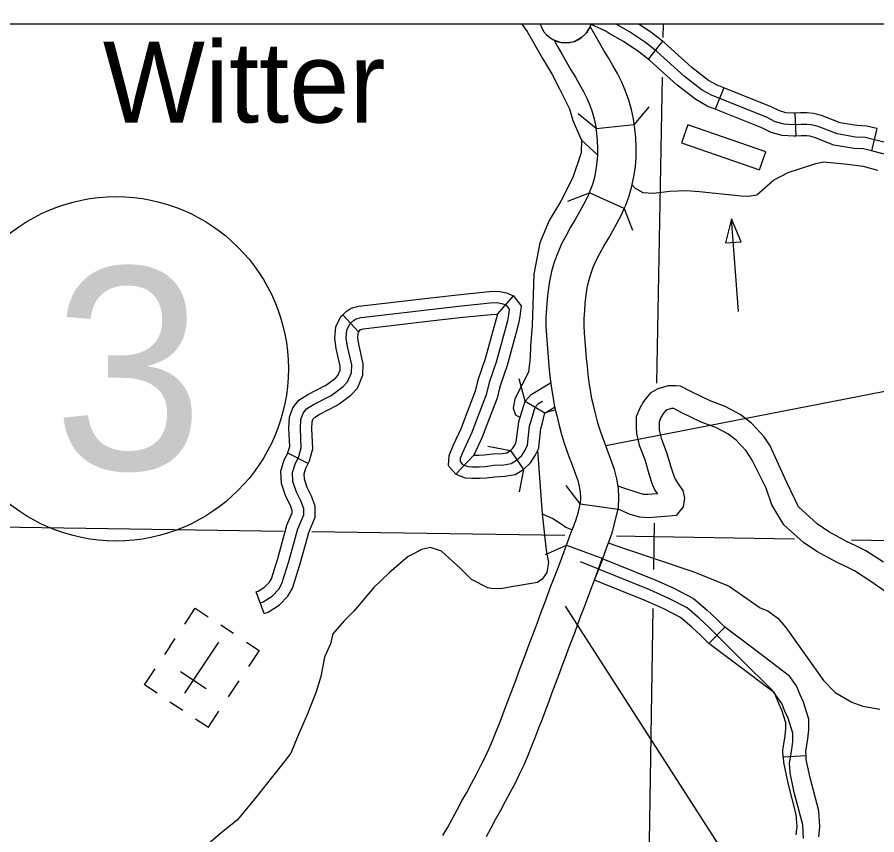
# Model space of a CAD drawing. Extents: x 0 to 3171, y 0 to 2059.
# Drawn here: x 1872.3 to 1965.7, y 1166.4 to 1255.4 of the extents above; entities that cross this region are included whole.
import ezdxf

# ---------------------------------------------------------------- set-up
doc = ezdxf.new("R2010")
doc.units = 0
for name, color, linetype in [('Default', 7, 'Continuous'), ('Level 10', 7, 'Continuous'), ('Level 24', 7, 'Continuous'), ('Level 31', 7, 'Continuous'), ('Level 32', 7, 'Continuous'), ('Level 35', 7, 'Continuous'), ('Level 37', 7, 'Continuous'), ('Level 38', 7, 'Continuous'), ('Level 4', 7, 'Continuous'), ('Level 45', 7, 'Continuous'), ('Level 46', 7, 'Continuous'), ('Level 5', 7, 'Continuous'), ('Level 57', 7, 'Continuous')]:
    doc.layers.add(name, color=color, linetype=linetype)

msp = doc.modelspace()

# ---------------------------------------------------------------- linework, layer by layer
at = {"layer": 'Default'}
for p, q in [((2175.287, 1255.375), (1936.292, 1208.735)), ((2119.81, 1254.614), (1029.422, 1254.614)), ((2119.81, 1244.548), (1936.292, 1208.735))]:
    msp.add_line(p, q, dxfattribs=at)
msp.add_lwpolyline([(2119.81, 1254.614), (1029.422, 1254.614), (1029.422, 254.413), (2119.81, 254.413)], close=True, dxfattribs=at)
msp.add_lwpolyline([(2119.81, 1254.614), (1029.422, 1254.614), (1029.422, 254.413), (2119.81, 254.413)], close=True, dxfattribs=at)
msp.add_lwpolyline([(2119.81, 1254.614), (1029.422, 1254.614), (1029.422, 254.413), (2119.81, 254.413)], close=True, dxfattribs=at)
for points in [[(1931.872, 1191.314), (2273.758, 658.86), (2637.036, 658.323)], [(1931.872, 1191.314), (2119.81, 898.62)]]:
    msp.add_lwpolyline(points, dxfattribs=at)
msp.add_circle((1883.029, 1217.122), 18.73, dxfattribs=at)
msp.add_circle((1883.029, 1217.122), 18.73, dxfattribs=at)
at = {"layer": 'Level 10'}
msp.add_line((1935.237, 1243.28), (1935.22, 1243.278), dxfattribs=at)
for points in [[(1934.582, 1254.353), (1934.188, 1253.677), (1933.64, 1253.15), (1932.881, 1252.707), (1932.123, 1252.601), (1931.449, 1252.601), (1930.647, 1252.878), (1931.025, 1252.18), (1931.515, 1251.323), (1932.001, 1250.484), (1932.487, 1249.655), (1932.966, 1248.84), (1933.431, 1248.041), (1933.856, 1247.284), (1934.221, 1246.551), (1934.535, 1245.819), (1934.798, 1245.08), (1935.012, 1244.326), (1935.237, 1243.28)], [(1935.22, 1243.278), (1939.371, 1243.698), (1939.278, 1244.308), (1939.057, 1245.333), (1938.769, 1246.347), (1938.417, 1247.339), (1938.004, 1248.302), (1937.54, 1249.234), (1937.048, 1250.111), (1936.562, 1250.944), (1936.081, 1251.763), (1935.602, 1252.581), (1935.127, 1253.401), (1934.582, 1254.353)], [(1934.487, 1236.26), (1934.587, 1236.483), (1934.851, 1237.221), (1935.067, 1237.986), (1935.234, 1238.774), (1935.353, 1239.562), (1935.415, 1240.34), (1935.422, 1241.132), (1935.382, 1241.943), (1935.3, 1242.757), (1935.22, 1243.278)], [(1938.286, 1234.55), (1938.454, 1234.923), (1938.822, 1235.952), (1939.115, 1236.988), (1939.335, 1238.029), (1939.495, 1239.084), (1939.58, 1240.155), (1939.59, 1241.216), (1939.539, 1242.256), (1939.435, 1243.282), (1939.371, 1243.698)], [(1938.286, 1234.55), (1934.487, 1236.26), (1934.259, 1235.754), (1933.858, 1234.987), (1933.416, 1234.185), (1932.955, 1233.381), (1932.454, 1232.538), (1931.954, 1231.64), (1931.476, 1230.703), (1931.048, 1229.73), (1930.68, 1228.738), (1930.371, 1227.703), (1930.153, 1226.653), (1930.011, 1225.653), (1929.902, 1224.689), (1929.821, 1223.72), (1929.774, 1222.731), (1929.774, 1221.728), (1929.819, 1220.747), (1929.887, 1219.799), (1929.964, 1218.864), (1930.044, 1217.936), (1930.126, 1216.996), (1930.218, 1216.016), (1930.356, 1215.002), (1930.577, 1213.663), (1930.696, 1213.002), (1930.935, 1212.028), (1931.162, 1211.099), (1931.415, 1210.126), (1931.715, 1209.139), (1932.045, 1208.198), (1932.376, 1207.311), (1932.437, 1207.15)], [(1936.292, 1208.735), (1936.275, 1208.78), (1935.964, 1209.614), (1935.676, 1210.436), (1935.426, 1211.258), (1935.202, 1212.118), (1934.983, 1213.018), (1934.774, 1213.869), (1934.683, 1214.372), (1934.477, 1215.622), (1934.359, 1216.492), (1934.276, 1217.372), (1934.195, 1218.297), (1934.116, 1219.215), (1934.041, 1220.118), (1933.979, 1220.991), (1933.94, 1221.825), (1933.94, 1222.631), (1933.98, 1223.447), (1934.049, 1224.283), (1934.144, 1225.125), (1934.259, 1225.934), (1934.415, 1226.682), (1934.634, 1227.417), (1934.912, 1228.166), (1935.242, 1228.917), (1935.631, 1229.679), (1936.065, 1230.459), (1936.554, 1231.282), (1937.048, 1232.143), (1937.529, 1233.015), (1938.008, 1233.932), (1938.286, 1234.55)], [(1933.486, 1202.421), (1937.612, 1201.84), (1937.646, 1202.044), (1937.704, 1203.089), (1937.644, 1204.141), (1937.48, 1205.171), (1937.226, 1206.158), (1936.292, 1208.735)], [(1932.437, 1207.15), (1933.226, 1204.98), (1933.396, 1204.322), (1933.496, 1203.693), (1933.531, 1203.085), (1933.498, 1202.491), (1933.486, 1202.421)], [(1931.999, 1197.952), (1932.485, 1199.227), (1932.769, 1199.959), (1933.019, 1200.637), (1933.314, 1201.557), (1933.486, 1202.421)], [(1935.942, 1196.484), (1936.375, 1197.734), (1936.666, 1198.484), (1936.959, 1199.279), (1937.612, 1201.84)], [(1918.573, 1166.348), (1919.091, 1167.277), (1919.608, 1168.214), (1920.122, 1169.155), (1920.64, 1170.11), (1921.155, 1171.05), (1921.661, 1172.017), (1922.177, 1172.97), (1922.665, 1173.898), (1923.129, 1174.82), (1923.56, 1175.732), (1923.956, 1176.654), (1924.335, 1177.591), (1924.704, 1178.558), (1925.079, 1179.534), (1925.449, 1180.496), (1925.809, 1181.446), (1926.163, 1182.392), (1926.515, 1183.337), (1926.867, 1184.276), (1927.217, 1185.214), (1927.569, 1186.15), (1927.918, 1187.072), (1928.266, 1188.002), (1928.619, 1188.929), (1928.961, 1189.833), (1929.297, 1190.742), (1929.632, 1191.65), (1929.965, 1192.558), (1930.302, 1193.474), (1930.649, 1194.378), (1930.987, 1195.237), (1931.3, 1196.041), (1931.594, 1196.864), (1931.999, 1197.952), (1935.942, 1196.484)], [(1935.942, 1196.484), (1934.867, 1193.718), (1934.532, 1192.867), (1934.202, 1192.009), (1933.877, 1191.122), (1933.543, 1190.211), (1933.205, 1189.297), (1932.864, 1188.374), (1932.515, 1187.451), (1932.164, 1186.531), (1931.817, 1185.603), (1931.467, 1184.679), (1931.119, 1183.752), (1930.769, 1182.817), (1930.419, 1181.879), (1930.066, 1180.934), (1929.709, 1179.978), (1929.341, 1179.009), (1928.968, 1178.039), (1928.595, 1177.068), (1928.213, 1176.067), (1927.803, 1175.052), (1927.359, 1174.018), (1926.874, 1172.992), (1926.37, 1171.992), (1925.853, 1171.008), (1925.338, 1170.058), (1924.828, 1169.084), (1924.299, 1168.116), (1923.782, 1167.164), (1923.26, 1166.208)]]:
    msp.add_lwpolyline(points, dxfattribs=at)
at = {"layer": 'Level 24'}
msp.add_line((1934.68, 1254.614), (1929.129, 1254.614), dxfattribs=at)
msp.add_arc((1931.905, 1255.509), 2.917, 197.88205, 342.11795, dxfattribs=at)
at = {"layer": 'Level 31'}
for p, q in [((1940.637, 1191.881), (1940.712, 1191.848)), ((1949.225, 1189.028), (1947.468, 1187.25)), ((1958.052, 1175.007), (1955.555, 1174.876)), ((1958.052, 1175.007), (1958.052, 1175.007))]:
    msp.add_line(p, q, dxfattribs=at)
for points in [[(1935.035, 1194.149), (1935.9, 1196.499), (1941.54, 1194.216), (1941.653, 1194.165)], [(1957.787, 1166.016), (1957.692, 1167.532), (1956.773, 1171.02), (1956.324, 1173.16), (1956.267, 1174.242), (1956.516, 1175.717), (1956.608, 1176.592), (1956.608, 1177.496), (1956.094, 1179.105), (1955.752, 1179.876), (1955.421, 1180.707), (1954.395, 1182.119), (1950.93, 1185.586), (1947.465, 1189.009), (1946.482, 1189.951), (1945.113, 1191.107), (1943.145, 1192.134), (1941.051, 1193.065), (1933.525, 1196.112)], [(1940.712, 1191.848), (1940.637, 1191.881), (1935.035, 1194.149)], [(1941.653, 1194.165), (1943.689, 1193.26), (1945.814, 1192.151), (1947.318, 1190.881), (1948.337, 1189.906), (1949.225, 1189.028)], [(1947.468, 1187.25), (1946.594, 1188.113), (1945.645, 1189.021), (1944.412, 1190.062), (1942.601, 1191.007), (1940.637, 1191.881)], [(1956.257, 1183.69), (1952.129, 1186.84), (1949.225, 1189.028)], [(1954.635, 1181.881), (1950.38, 1185.085), (1947.468, 1187.25)], [(1958.052, 1175.007), (1958.027, 1175.482), (1958.26, 1176.86), (1958.362, 1177.839), (1958.362, 1179.003), (1957.769, 1180.863), (1957.409, 1181.673), (1957.029, 1182.627), (1956.257, 1183.69)], [(1955.555, 1174.876), (1955.516, 1175.626), (1955.781, 1177.199), (1955.862, 1177.97), (1955.862, 1178.614), (1955.429, 1179.973), (1955.104, 1180.703), (1954.635, 1181.881)], [(1959.441, 1166.199), (1959.545, 1167.309), (1959.437, 1169.044), (1958.494, 1172.62), (1958.071, 1174.634), (1958.052, 1175.007)], [(1955.555, 1174.876), (1955.585, 1174.31), (1956.06, 1172.044), (1956.957, 1168.644), (1957.037, 1167.348), (1956.952, 1166.431)]]:
    msp.add_lwpolyline(points, dxfattribs=at)
at = {"layer": 'Level 32'}
for p, q in [((1942.435, 1252.766), (1940.877, 1250.811)), ((1949.1, 1247.686), (1948.171, 1245.365)), ((1956.826, 1244.935), (1956.955, 1242.438)), ((1965.747, 1243.26), (1965.153, 1240.832))]:
    msp.add_line(p, q, dxfattribs=at)
for points in [[(1940.877, 1250.811), (1939.859, 1251.623), (1938.21, 1252.718), (1936.632, 1253.615), (1936.214, 1253.876), (1934.675, 1254.597)], [(1967.365, 1241.578), (1964.495, 1242.279), (1963.435, 1242.333), (1961.418, 1242.672), (1959.352, 1243.486), (1958.663, 1243.678), (1958.146, 1243.716), (1957.476, 1243.716), (1956.729, 1243.678), (1955.657, 1243.735), (1954.707, 1244.004), (1953.742, 1244.483), (1947.853, 1246.839), (1946.742, 1247.452), (1944.828, 1248.937), (1941.822, 1251.657), (1940.596, 1252.634), (1938.865, 1253.783), (1937.404, 1254.614)], [(1942.435, 1252.766), (1941.333, 1253.645), (1939.874, 1254.614)], [(1949.1, 1247.686), (1948.389, 1247.971), (1947.431, 1248.499), (1945.631, 1249.895), (1942.631, 1252.61), (1942.435, 1252.766)], [(1948.171, 1245.365), (1947.316, 1245.707), (1946.053, 1246.405), (1944.024, 1247.978), (1941.012, 1250.704), (1940.877, 1250.812)], [(1956.826, 1244.935), (1956.73, 1244.93), (1955.863, 1244.976), (1955.159, 1245.175), (1954.253, 1245.624), (1949.1, 1247.686)], [(1956.955, 1242.438), (1956.728, 1242.426), (1955.451, 1242.495), (1954.256, 1242.832), (1953.231, 1243.341), (1948.171, 1245.365)], [(1965.747, 1243.26), (1964.676, 1243.522), (1963.571, 1243.578), (1961.755, 1243.883), (1959.75, 1244.673), (1958.878, 1244.915), (1958.192, 1244.966), (1957.444, 1244.966), (1956.826, 1244.935)], [(1965.153, 1240.832), (1964.313, 1241.037), (1963.3, 1241.088), (1961.082, 1241.461), (1958.954, 1242.299), (1958.447, 1242.44), (1958.1, 1242.466), (1957.508, 1242.466), (1956.955, 1242.438)], [(1973.963, 1239.396), (1970.465, 1239.857), (1969.018, 1240.123), (1967.142, 1240.345), (1965.153, 1240.832)]]:
    msp.add_lwpolyline(points, dxfattribs=at)
at = {"layer": 'Level 35'}
for points in [[(1927.155, 1254.614), (1927.709, 1253.834), (1929.373, 1250.957), (1930.433, 1249.14), (1931.24, 1247.576), (1932.32, 1245.394), (1932.685, 1244.148), (1933.643, 1241.986), (1933.593, 1240.623)], [(1933.643, 1241.986), (1935.418, 1240.374)], [(1933.593, 1240.623), (1932.692, 1237.947), (1931.375, 1235.369), (1930.128, 1233.257), (1929.119, 1230.834), (1928.464, 1227.402)], [(1939.154, 1237.128), (1939.477, 1236.783), (1940.312, 1236.321), (1941.478, 1236.227), (1943.225, 1236.437), (1945.023, 1236.514), (1946.456, 1236.405), (1950.981, 1235.949), (1951.783, 1235.906), (1952.692, 1236.034), (1954.531, 1237.661), (1956.111, 1238.476), (1959.102, 1239.474), (1959.979, 1239.634), (1962.566, 1239.369), (1964.253, 1239.174), (1965.819, 1238.722)], [(1928.464, 1227.402), (1928.287, 1221.85), (1928.085, 1219.63), (1928.06, 1218.368), (1927.858, 1216.753), (1926.377, 1213.86), (1926.2, 1212.825), (1926.452, 1212.119), (1926.967, 1211.833)], [(1928.863, 1208.228), (1929.359, 1201.354)], [(1929.359, 1201.354), (1929.803, 1197.398), (1930.04, 1196.063), (1929.869, 1194.949), (1929.364, 1194.255), (1928.835, 1193.881), (1926.014, 1193.406), (1924.858, 1193.192), (1923.806, 1193.216)], [(1929.359, 1201.354), (1930.506, 1200.849), (1931.313, 1200.344), (1931.919, 1199.89), (1932.631, 1199.604)], [(1923.806, 1193.216), (1923.437, 1193.293), (1921.675, 1194.215), (1920.493, 1195.419), (1918.403, 1197.288), (1917.204, 1197.673), (1916.237, 1197.478), (1915.503, 1197.055), (1914.775, 1196.696), (1912.707, 1194.931), (1911.036, 1193.345), (1908.895, 1190.774), (1907.82, 1189.7), (1906.582, 1188.289), (1906.352, 1187.22), (1905.684, 1185.758), (1905.297, 1183.639), (1904.783, 1181.968), (1903.849, 1179.589), (1902.77, 1177.083), (1902.042, 1175.326), (1901.314, 1174.383), (1898.084, 1170.309), (1896.175, 1168.019), (1894.633, 1166.777), (1892.834, 1165.234)], [(1936.546, 1198.176), (1938.296, 1197.561), (1945.842, 1195.049), (1949.677, 1193.493), (1953.055, 1191.131), (1953.893, 1190.79), (1954.986, 1189.986), (1955.865, 1188.995), (1959.936, 1183.204), (1961.235, 1181.918), (1963.031, 1180.871), (1964.236, 1180.435), (1966.09, 1180.091)]]:
    msp.add_lwpolyline(points, dxfattribs=at)
at = {"layer": 'Level 37'}
for points in [[(1940.947, 1245.634), (1939.366, 1243.697)], [(1935.22, 1243.278), (1933.284, 1244.859)], [(1932.149, 1235.374), (1934.487, 1236.26)], [(1938.286, 1234.55), (1939.172, 1232.212)], [(1933.486, 1202.421), (1931.983, 1204.418)], [(1937.612, 1201.84), (1937.612, 1201.84)], [(1929.718, 1196.929), (1931.999, 1197.952)], [(1935.893, 1196.469), (1935.893, 1196.469)]]:
    msp.add_lwpolyline(points, dxfattribs=at)
at = {"layer": 'Level 38'}
for points in [[(1927.5, 1213.612), (1926.87, 1216.031)], [(1930.784, 1212.636), (1929.656, 1212.347)], [(1923.465, 1208.709), (1925.922, 1208.248)], [(1927.333, 1206.184), (1926.872, 1203.727)]]:
    msp.add_lwpolyline(points, dxfattribs=at)
at = {"layer": 'Level 4'}
for points in [[(1942.503, 1254.614), (1942.477, 1253.182)], [(1942.4, 1248.846), (1941.808, 1215.567)], [(1941.534, 1200.331), (1941.454, 1195.29)], [(1941.387, 1191.034), (1940.146, 1112.61)]]:
    msp.add_lwpolyline(points, dxfattribs=at)
at = {"layer": 'Level 45'}
for p, q in [((1924.483, 1223.077), (1926.227, 1225.047)), ((1909.373, 1221.158), (1907.672, 1222.99)), ((1927.5, 1213.612), (1929.656, 1212.347)), ((1903.917, 1206.836), (1901.685, 1207.962)), ((1919.978, 1205.659), (1921.929, 1207.717)), ((1925.922, 1208.248), (1927.333, 1206.184)), ((1899.118, 1190.496), (1898.263, 1192.845))]:
    msp.add_line(p, q, dxfattribs=at)
for points in [[(1916.934, 1224.809), (1920.46, 1225.217), (1923.615, 1225.533), (1924.573, 1225.586), (1925.476, 1225.394), (1926.227, 1225.047), (1926.634, 1224.533)], [(1907.672, 1222.99), (1908.052, 1223.343), (1908.604, 1223.721), (1909.431, 1223.939), (1916.934, 1224.809)], [(1926.634, 1224.533), (1927.068, 1223.982), (1926.946, 1222.803), (1926.799, 1222.065), (1926.532, 1221.088), (1925.544, 1217.477), (1924.786, 1215.285), (1924.724, 1215.027)], [(1898.691, 1191.67), (1899.022, 1191.791), (1899.981, 1192.403), (1900.705, 1193.163), (1901.063, 1193.785), (1901.817, 1196.147), (1902.788, 1199.713), (1903.436, 1201.223), (1903.427, 1201.94), (1903.133, 1202.754), (1902.638, 1203.716), (1902.257, 1204.88), (1902.211, 1205.847), (1902.483, 1206.768), (1902.889, 1207.574), (1903.16, 1208.545), (1903.067, 1210.63), (1903.122, 1211.615), (1903.363, 1212.286), (1903.74, 1212.774), (1904.501, 1213.25), (1906.421, 1214.225), (1907.725, 1215.192), (1908.202, 1215.715), (1908.623, 1216.704), (1908.646, 1217.539), (1908.187, 1219.569), (1908.059, 1220.469), (1908.131, 1221.354), (1908.489, 1222.043), (1908.835, 1222.364), (1909.132, 1222.568), (1909.664, 1222.708), (1920.594, 1223.974), (1923.712, 1224.286), (1924.477, 1224.329), (1925.079, 1224.201), (1925.431, 1224.038), (1925.772, 1223.606), (1925.709, 1222.99), (1925.581, 1222.352), (1925.326, 1221.417), (1924.349, 1217.847), (1923.585, 1215.636), (1923.266, 1214.308), (1922.183, 1211.481), (1921.694, 1210.185), (1920.823, 1208.303), (1920.44, 1207.389), (1920.424, 1207.051), (1920.711, 1206.721), (1921.28, 1206.511), (1921.764, 1206.467), (1922.501, 1206.466), (1923.181, 1206.508), (1924.116, 1206.636), (1925.178, 1206.678), (1925.985, 1206.806), (1926.567, 1207.178), (1927.132, 1207.699), (1927.506, 1208.288), (1927.763, 1208.825), (1927.973, 1210.909), (1928.166, 1211.481), (1928.612, 1212.969), (1928.973, 1213.352), (1929.402, 1213.614)], [(1905.79, 1215.313), (1906.883, 1216.123), (1907.135, 1216.4), (1907.38, 1216.975), (1907.392, 1217.416), (1906.956, 1219.343), (1906.802, 1220.431), (1906.906, 1221.707), (1907.48, 1222.811), (1907.672, 1222.99)], [(1917.222, 1222.325), (1920.728, 1222.732), (1923.809, 1223.04), (1924.483, 1223.077)], [(1924.483, 1223.077), (1924.121, 1221.746), (1923.154, 1218.216), (1922.383, 1215.987), (1922.293, 1215.61)], [(1909.373, 1221.158), (1909.618, 1221.385), (1909.66, 1221.414), (1909.896, 1221.476), (1917.222, 1222.325)], [(1907.279, 1213.305), (1908.567, 1214.26), (1909.269, 1215.03), (1909.866, 1216.433), (1909.899, 1217.662), (1909.417, 1219.795), (1909.316, 1220.507), (1909.356, 1221.001), (1909.498, 1221.274), (1909.373, 1221.158)], [(1901.685, 1207.962), (1901.718, 1208.028), (1901.903, 1208.689), (1901.816, 1210.636), (1901.884, 1211.867), (1902.254, 1212.894), (1902.887, 1213.715), (1903.885, 1214.34), (1905.761, 1215.292), (1905.79, 1215.313)], [(1922.293, 1215.61), (1922.07, 1214.679), (1921.014, 1211.925), (1920.541, 1210.669), (1919.679, 1208.807), (1919.203, 1207.669), (1919.178, 1207.167)], [(1926.541, 1209.171), (1926.808, 1211.361), (1926.975, 1211.861), (1927.5, 1213.612), (1928.179, 1214.331), (1930.257, 1215.602)], [(1924.724, 1215.027), (1924.462, 1213.937), (1923.351, 1211.037), (1922.848, 1209.701), (1921.929, 1207.717)], [(1903.917, 1206.836), (1904.06, 1207.12), (1904.418, 1208.401), (1904.319, 1210.623), (1904.36, 1211.364), (1904.473, 1211.677), (1904.593, 1211.833), (1905.117, 1212.161), (1907.081, 1213.158), (1907.279, 1213.305)], [(1929.029, 1208.92), (1929.202, 1210.643), (1929.357, 1211.102), (1929.656, 1212.347), (1929.768, 1212.372), (1930.711, 1212.949)], [(1919.178, 1207.167), (1919.151, 1206.61), (1919.978, 1205.659), (1921.002, 1205.281), (1921.706, 1205.217), (1922.54, 1205.216), (1923.305, 1205.264), (1924.225, 1205.389), (1925.301, 1205.432), (1926.438, 1205.612), (1927.333, 1206.184), (1928.099, 1206.891), (1928.601, 1207.681), (1928.984, 1208.482), (1929.029, 1208.92)], [(1921.929, 1207.717), (1922.463, 1207.716), (1923.057, 1207.753), (1924.006, 1207.882), (1925.055, 1207.924), (1925.532, 1208), (1925.922, 1208.248), (1926.164, 1208.507), (1926.411, 1208.895), (1926.541, 1209.167), (1926.541, 1209.171)], [(1901.416, 1199.431), (1901.605, 1200.126), (1902.182, 1201.472), (1902.179, 1201.714), (1901.985, 1202.254), (1901.481, 1203.232), (1901.016, 1204.652), (1900.953, 1205.999), (1901.316, 1207.23), (1901.685, 1207.962)], [(1903.828, 1198.774), (1903.971, 1199.3), (1904.689, 1200.973), (1904.674, 1202.166), (1904.282, 1203.254), (1903.795, 1204.2), (1903.497, 1205.108), (1903.47, 1205.695), (1903.65, 1206.306), (1903.917, 1206.836)], [(1898.263, 1192.845), (1898.465, 1192.919), (1899.18, 1193.375), (1899.696, 1193.917), (1899.913, 1194.293), (1900.618, 1196.501), (1901.416, 1199.431)], [(1899.118, 1190.496), (1899.579, 1190.664), (1900.782, 1191.432), (1901.713, 1192.409), (1902.213, 1193.277), (1903.016, 1195.793), (1903.828, 1198.774)]]:
    msp.add_lwpolyline(points, dxfattribs=at)
at = {"layer": 'Level 46'}
for points in [[(1955.952, 1204.741), (1954.154, 1208.752), (1953.516, 1209.739), (1952.127, 1211.224), (1950.892, 1212.163), (1949.273, 1213.021), (1947.628, 1213.627), (1945.6, 1214.617), (1944.402, 1215.235), (1943.852, 1215.29), (1943.048, 1215.29), (1941.918, 1214.954), (1941.114, 1214.461), (1940.393, 1213.583), (1939.99, 1212.83), (1939.595, 1211.918), (1939.566, 1210.788), (1939.608, 1210.078), (1939.922, 1208.825), (1940.517, 1207.248), (1940.982, 1205.605), (1941.329, 1204.593), (1941.618, 1203.918), (1941.893, 1203.507), (1940.866, 1203.435), (1940.393, 1203.464), (1939.671, 1203.663), (1938.361, 1204.121), (1937.631, 1204.372)], [(1953.733, 1204.135), (1952.199, 1207.171), (1951.537, 1208.194), (1950.445, 1209.362), (1949.541, 1210.05), (1948.251, 1210.733), (1946.646, 1211.325), (1944.478, 1212.382), (1943.688, 1212.79), (1943.412, 1212.79), (1942.945, 1212.651), (1942.779, 1212.549), (1942.482, 1212.187), (1942.243, 1211.741), (1942.082, 1211.369), (1942.068, 1210.83), (1942.09, 1210.459), (1942.312, 1209.572), (1942.893, 1208.031), (1943.369, 1206.351), (1943.663, 1205.491), (1943.824, 1205.117), (1944.305, 1204.399), (1944.64, 1203.897), (1944.849, 1203.059), (1944.706, 1202.111), (1943.925, 1201.181), (1942.309, 1201.03), (1940.876, 1200.929), (1939.979, 1200.985), (1938.927, 1201.275), (1937.612, 1201.84)], [(1968.578, 1191.564), (1965.079, 1193.998), (1963.309, 1195.146), (1962.238, 1195.702), (1961.427, 1196.069), (1959.222, 1197.257), (1957.789, 1198.247), (1955.624, 1200.148), (1954.338, 1202.318), (1953.733, 1204.135)], [(1966.473, 1196.073), (1964.568, 1197.309), (1963.33, 1197.951), (1962.537, 1198.311), (1960.529, 1199.392), (1959.276, 1200.259), (1957.238, 1202.116), (1955.952, 1204.741)]]:
    msp.add_lwpolyline(points, dxfattribs=at)
at = {"layer": 'Level 5'}
for points in [[(1853.406, 1200.182), (1901.236, 1199.475)], [(1904.3, 1199.43), (1931.818, 1199.023)], [(1937.429, 1198.94), (1941.511, 1198.88)], [(1941.511, 1198.88), (1956.788, 1198.624)], [(1962.996, 1198.52), (2030.655, 1197.387)]]:
    msp.add_lwpolyline(points, dxfattribs=at)
at = {"layer": 'Level 57'}
for p, q in [((1945.204, 1243.659), (1944.525, 1241.689)), ((1953.673, 1240.739), (1945.204, 1243.659)), ((1944.525, 1241.689), (1952.994, 1238.77)), ((1952.994, 1238.77), (1953.673, 1240.739)), ((1895.795, 1188.324), (1894.405, 1189.245)), ((1888.873, 1186.913), (1889.456, 1187.794)), ((1890.505, 1181.833), (1894.187, 1187.39)), ((1888.873, 1186.913), (1888.305, 1186.057)), ((1892.346, 1184.611), (1892.346, 1184.611)), ((1892.346, 1184.611), (1892.346, 1184.611)), ((1892.815, 1182.302), (1890.023, 1184.151)), ((1895.252, 1181.454), (1896.403, 1183.191)), ((1888.882, 1180.909), (1890.271, 1179.988))]:
    msp.add_line(p, q, dxfattribs=at)
msp.add_lwpolyline([(1949.295, 1230.816), (1950.991, 1230.944), (1949.951, 1233.422)], close=True, dxfattribs=at)
for points in [[(1950.71, 1223.371), (1949.951, 1233.422)], [(1890.484, 1189.344), (1891.634, 1191.081), (1893.024, 1190.16)], [(1897.192, 1187.399), (1898.581, 1186.478), (1897.43, 1184.741)], [(1887.5, 1181.824), (1886.111, 1182.745), (1887.261, 1184.482)], [(1891.668, 1179.063), (1893.057, 1178.142), (1894.208, 1179.879)]]:
    msp.add_lwpolyline(points, dxfattribs=at)

# ---------------------------------------------------------------- texts
at = {"layer": 'Default'}
msp.add_text('3', height=22, dxfattribs=at).set_placement((1876.188, 1206.166))
msp.add_text('3', height=22, dxfattribs=at).set_placement((1876.188, 1206.166))
at = {"layer": 'Level 24'}
msp.add_text('Witter', height=8.8, dxfattribs=at).set_placement((1881.588, 1243.912))

doc.saveas('drawing.dxf')
